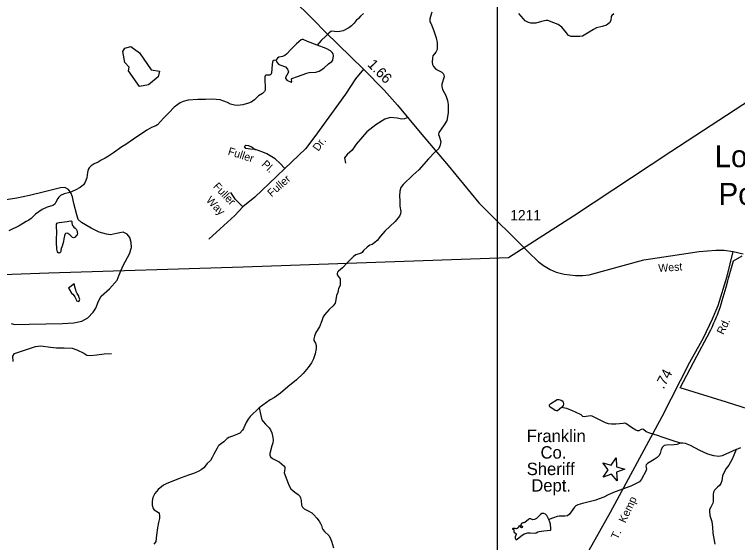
# Model space of a CAD drawing. Extents: x 2126262 to 2293712, y 749403 to 919119.
# Drawn here: x 2194027 to 2202768, y 852903 to 859287 of the extents above; entities that cross this region are included whole.
import ezdxf

# ---------------------------------------------------------------- set-up
doc = ezdxf.new("R2010")
doc.units = 0
for name, color, linetype in [('Exist Boundary Political City Limit New', 7, 'Continuous'), ('Exist Civil Demographics City Label', 7, 'Continuous'), ('Exist Civil Patrol Station CELL', 7, 'Continuous'), ('Exist Civil Patrol Station Label', 7, 'Continuous'), ('Exist Hydrographic Creek Single Shore', 7, 'Continuous'), ('Exist Hydrographic Misc Water Feature', 7, 'Continuous'), ('Exist Hydrographic Pond Over 1500 Sq Ft', 7, 'Continuous'), ('Exist Hydrographic Pond Under 1500 Sq Ft', 7, 'Continuous'), ('Exist Road Non-System Type 51', 7, 'Continuous'), ('Exist Road Non-System Type 51 Label', 7, 'Continuous'), ('Exist Road Secondary Mileage Hundredths English Label', 7, 'Continuous'), ('Exist Road Secondary Type 51 Attributed', 7, 'Continuous'), ('Exist Road Secondary Type 51 Label', 7, 'Continuous'), ('Exist Road Secondary Type 51 Number Label', 7, 'Continuous'), ('Exist Utilities Electrical Transmission Line', 7, 'Continuous'), ('Map Preparation Boundary City Limit Buffer Line', 7, 'Continuous'), ('Map Preparation Inset Cut Line', 7, 'Continuous')]:
    doc.layers.add(name, color=color, linetype=linetype)

msp = doc.modelspace()

# ---------------------------------------------------------------- linework, layer by layer
at = {"layer": 'Exist Boundary Political City Limit New'}
msp.add_lwpolyline([(2202901, 854514.4), (2202633.8, 854598.2), (2202075.8, 854772.9), (2202274.5, 855154.3), (2202401.2, 855391.6), (2202445, 855474), (2202461.5, 855506.3), (2202481.8, 855558.3), (2202496, 855591.4), (2202513.8, 855630), (2202527, 855656.4), (2202539.2, 855691.7), (2202556, 855746.2), (2202568, 855783.8), (2202583.2, 855830.3), (2202629.5, 855989.3), (2202651.8, 856068.7), (2202660.2, 856098), (2202719.2, 856310.1), (2202822, 856370.2)], dxfattribs=at)
at = {"layer": 'Exist Civil Patrol Station CELL'}
msp.add_lwpolyline([(2201311.1, 853647.3), (2201245.8, 853730.9), (2201145.1, 853693.1), (2201204.8, 853783.5), (2201140, 853866.6), (2201239.9, 853836.8), (2201298.5, 853925.6), (2201303.3, 853819.3), (2201405.9, 853791), (2201306.3, 853753.6)], close=True, dxfattribs=at)
at = {"layer": 'Exist Hydrographic Creek Single Shore'}
for points in [[(2199072.7, 859313.1), (2199056.4, 859262), (2199046.7, 859232.7), (2199046.7, 859216.4), (2199049.9, 859198), (2199060.8, 859182.7), (2199069.5, 859161.8), (2199096.6, 859087.9), (2199122.7, 859005.4), (2199134.6, 858948.9), (2199136.8, 858906.5), (2199135.7, 858870.7), (2199131.4, 858853.8), (2199119.4, 858829.9), (2199085.8, 858785.4), (2199080.3, 858761.5), (2199074.9, 858711.5), (2199080.3, 858682.4), (2199092.3, 858656.3), (2199121.6, 858627), (2199193.2, 858587.9), (2199210.6, 858573.8), (2199218.2, 858557.5), (2199219.3, 858533.6), (2199191.1, 858445.6), (2199191.1, 858415.2), (2199203, 858379.3), (2199241, 858308.7), (2199259.5, 858248.6), (2199268.1, 858199.8), (2199269.2, 858098.7), (2199251.9, 858005.3), (2199231.2, 857964), (2199176.9, 857890.2), (2199157.4, 857858.7), (2199153.1, 857836.6), (2199159.6, 857817.1), (2199179.1, 857750.8), (2199174.8, 857705.2), (2199156.3, 857667.2), (2199112.9, 857625.9), (2199032.6, 857540.1), (2198915.3, 857410.3), (2198843.7, 857342.9), (2198724.2, 857232.1), (2198699.3, 857194.1), (2198686.2, 857151.7), (2198680.8, 857089.8), (2198686.7, 857039.4), (2198685.6, 857012.2), (2198683.4, 856968.8), (2198695.4, 856905.8), (2198694.3, 856876.5), (2198681.2, 856847.1), (2198628, 856783), (2198503.2, 856666.8), (2198451.1, 856606), (2198411.5, 856555.7), (2198383.2, 856529.6), (2198350.7, 856506.8), (2198321.3, 856498.1), (2198290.9, 856475.3), (2198247.5, 856431.8), (2198230.1, 856407.9), (2198219.3, 856401.4), (2198154.2, 856379.7), (2198127, 856361.2), (2198054.3, 856288.4), (2197991.3, 856225.4), (2197943.5, 856185.3), (2197930.8, 856171.6), (2197926.5, 856155.3), (2197928.7, 856141.1), (2197963.4, 856090.1), (2197964.5, 856071.6), (2197964.5, 856013), (2197944.9, 855969.5), (2197941.7, 855952.1), (2197934.1, 855927.2), (2197920, 855891.3), (2197910.2, 855835.9), (2197901.5, 855797.9), (2197880.9, 855766.4), (2197831, 855719.7), (2197775.6, 855654.1), (2197758.2, 855630.2), (2197743, 855584.5), (2197714.8, 855509.6), (2197670.3, 855440.1), (2197655.1, 855398.8), (2197645.3, 855365.1), (2197647.5, 855345.6), (2197665, 855311.4), (2197672.6, 855284.3), (2197672.6, 855249.5), (2197660.6, 855182.2)], [(2198244.8, 859296.8), (2198207.9, 859266.4), (2198184, 859239.3), (2198156.9, 859213.2), (2198131.4, 859180.1), (2198102.1, 859148.6), (2198069.5, 859124.7), (2198001.1, 859091), (2197959.8, 859081.2), (2197929.4, 859078), (2197862.1, 859086.6), (2197850.2, 859081.2), (2197825.2, 859059.5), (2197790.5, 859023.6), (2197736.2, 858970.4), (2197684.1, 858917.2)], [(2201271.5, 859292.7), (2201248.7, 859276.4), (2201238.9, 859262.2), (2201235.7, 859214.4), (2201218.3, 859186.2), (2201183.6, 859158), (2201132.5, 859142.8), (2201063.1, 859125.4), (2201026.1, 859106.9), (2200953.4, 859062.4), (2200895.3, 859026.5), (2200861.7, 859020), (2200755.3, 859018.9), (2200724.9, 859032), (2200699.9, 859064.5), (2200642.4, 859135.1), (2200597.9, 859165.6), (2200546.8, 859186.2), (2200474.1, 859212.3), (2200453, 859213), (2200396.6, 859201.1), (2200329.3, 859183.7), (2200268.5, 859181.5), (2200242.4, 859188), (2200201.2, 859209.8), (2200179.4, 859233.7), (2200125.2, 859298.8)], [(2197189.5, 858734.7), (2197163.7, 858732.5), (2197150.7, 858723.8), (2197145.3, 858708.6), (2197142, 858682.5), (2197135.5, 858577.2), (2197124.6, 858560.9), (2197113.8, 858554.4), (2197067.1, 858553.3), (2197056.3, 858544.6), (2197053, 858531.6), (2197055.2, 858482.7), (2197056.3, 858419.2), (2197056.3, 858372.5), (2197047.6, 858356.2), (2197026.9, 858333.4), (2196974.8, 858304.1), (2196927.1, 858253), (2196889.1, 858224.8), (2196854.3, 858216.1), (2196786.5, 858193.3), (2196723.5, 858184.6), (2196685.5, 858190), (2196638.8, 858200.9), (2196600.8, 858222.6), (2196511.8, 858254.1), (2196465.1, 858259.5), (2196404.3, 858262.8), (2196337.7, 858259.5), (2196243.2, 858259.5), (2196124.9, 858251.9), (2196066.2, 858236.7), (2196028.2, 858219.4), (2196000, 858198.7), (2195958.8, 858165), (2195891.5, 858098.8), (2195827.4, 858034.1), (2195754.7, 857953.8), (2195734, 857940.7), (2195684.1, 857921.2), (2195624.9, 857887.5), (2195465.3, 857777.8), (2195370.9, 857715.2), (2195323.1, 857687), (2195222.1, 857615.3), (2195165.3, 857572.9), (2195122.9, 857547.9), (2195074.1, 857524), (2195039.3, 857502.3), (2194989.4, 857480.1), (2194953.6, 857457.3), (2194930.8, 857433.4), (2194918.8, 857412.8), (2194911.2, 857376.9), (2194900.4, 857313.9), (2194883, 857258.5), (2194860.2, 857228.1), (2194818.9, 857194.4), (2194760.3, 857161.9), (2194694.5, 857134.7), (2194627.2, 857118.4), (2194583.8, 857099.9), (2194561, 857079.3), (2194551.2, 857063), (2194526.2, 857015.9), (2194513.2, 856995.2), (2194489.3, 856976.8), (2194423.1, 856956.1), (2194361.2, 856931.1), (2194279.8, 856872.5), (2194227.7, 856819.2), (2194198.4, 856799.7), (2194169.1, 856782.3), (2194081.9, 856730.7), (2193957, 856669.9)], [(2197660.6, 855182.2), (2197642.2, 855124.6), (2197617.2, 855076.8), (2197578.1, 855018.1), (2197516.2, 854947.5), (2197437.4, 854871), (2197333.2, 854784.1), (2197242, 854708), (2197170.3, 854657), (2197117.7, 854626.1), (2196985.2, 854531.6)], [(2196985.2, 854531.6), (2196875.4, 854425.7), (2196851.5, 854394.2), (2196826.5, 854355.1), (2196810.2, 854317), (2196796.1, 854280.1), (2196783.1, 854260.6), (2196750.5, 854225.8), (2196694.1, 854200.4), (2196619.1, 854173.2), (2196598.5, 854159.1), (2196559.4, 854121.1), (2196530.7, 854099.4), (2196495.9, 854077.6), (2196488.3, 854067.8), (2196477.5, 854045), (2196438.4, 853970.1), (2196417.8, 853931.5), (2196395, 853894.6), (2196357, 853856.6), (2196314.6, 853804.4), (2196285.3, 853781.6), (2196253.8, 853764.2), (2196201.7, 853740.3), (2196129, 853716.4), (2196043.8, 853685.5), (2195866.8, 853618.1), (2195826.6, 853596.4), (2195762.6, 853543.2), (2195722.4, 853497.5), (2195698.5, 853447.6), (2195690.9, 853402), (2195692, 853354.2), (2195702.9, 853312.9), (2195717, 853296.6), (2195768, 853267.3), (2195775.6, 853255.3), (2195779.9, 853228.2), (2195779.9, 853194.5), (2195769.1, 853146.4), (2195755, 853081.2), (2195745.2, 852993.2), (2195735.4, 852916.1), (2195728.9, 852904.1), (2195711.5, 852882.4)], [(2202078.5, 854103.5), (2202034, 854089.4), (2202001.4, 854085.1), (2201910.3, 854081.8), (2201882, 854074.2), (2201862.5, 854056.8), (2201844, 854028.6), (2201834.3, 853978.6), (2201818, 853951.5), (2201796.3, 853930.8), (2201759.3, 853904.7), (2201681.2, 853858), (2201663.8, 853840.7), (2201659.5, 853824.4), (2201661.6, 853810.2), (2201665.3, 853789.1), (2201659.9, 853764.1), (2201606.7, 853667.4), (2201581.7, 853638.1), (2201542.6, 853617.4), (2201479.7, 853585.9), (2201286.4, 853514.2), (2201203.9, 853478.4), (2201150.7, 853452.3), (2201084.1, 853425.7), (2201053.7, 853413.7), (2200891.9, 853374.6), (2200835.4, 853360.5), (2200812.6, 853346.4), (2200796.4, 853330.1), (2200735.6, 853244.3), (2200710.6, 853225.8), (2200679.1, 853220.4), (2200612.9, 853221.5), (2200586.8, 853216), (2200543.4, 853203), (2200488, 853182.4)], [(2202751.3, 854027.4), (2202580.5, 853952.5), (2202540.4, 853944.9), (2202482.8, 853950.4), (2202406.8, 853969.9), (2202313.5, 854015.5), (2202200.6, 854075.3), (2202140.4, 854099.2), (2202107.8, 854104.6), (2202078.5, 854103.5)], [(2202751.3, 854027.4), (2202807.8, 854050.2)]]:
    msp.add_lwpolyline(points, dxfattribs=at)
at = {"layer": 'Exist Hydrographic Misc Water Feature'}
for points in [[(2194538.8, 856658.7), (2194534.2, 856718.7), (2194534, 856742.6), (2194536.1, 856752.7), (2194542, 856764.7), (2194552.1, 856768.8), (2194568.1, 856770.9), (2194629.8, 856779.3), (2194663.8, 856783.5), (2194683.7, 856787.7), (2194709.8, 856791.8), (2194717.8, 856791.9), (2194719.8, 856783.9), (2194719.8, 856767.9), (2194724.1, 856747.9), (2194728, 856736), (2194736.2, 856726.1), (2194742.4, 856716.1), (2194760.2, 856702.2), (2194772.3, 856690.3), (2194778.5, 856682.4), (2194784.6, 856666.4), (2194786.5, 856656.4), (2194786.9, 856644.4), (2194784.8, 856628.4), (2194777, 856614.4), (2194769, 856606.3), (2194759, 856596.3), (2194751, 856592.2), (2194740.9, 856588.1), (2194729, 856592.1), (2194713, 856606), (2194696.8, 856621.8), (2194684.8, 856631.7), (2194672.9, 856639.6), (2194662.8, 856641.6), (2194644.8, 856639.4), (2194638.8, 856635.4), (2194634.7, 856623.4), (2194633.1, 856611.4), (2194627.1, 856593.3), (2194625.3, 856575.3), (2194617.5, 856541.3), (2194611.5, 856515.3), (2194601.7, 856485.2), (2194592.1, 856459.1), (2194590, 856451.1), (2194588.4, 856437.1), (2194588.4, 856421.1), (2194584.3, 856413.1), (2194578.5, 856405), (2194570.5, 856405), (2194566.4, 856403), (2194560.5, 856404.9), (2194556.6, 856404.9), (2194548.2, 856416.9), (2194540, 856450.7), (2194540, 856468.8), (2194535.9, 856512.8), (2194535.5, 856546.7), (2194533.2, 856586.7), (2194538.8, 856636.7), (2194538.8, 856658.7)], [(2194765.3, 855966.5), (2194753, 856008.4), (2194751, 856022.4), (2194747.1, 856032.3), (2194681.3, 855979.9), (2194689.3, 855967.9), (2194715.7, 855918.1), (2194731.7, 855904.3), (2194748.1, 855886.4), (2194756.1, 855872.4), (2194772.3, 855840.5), (2194778.3, 855826.6), (2194792.2, 855820.7), (2194802.2, 855818.8), (2194808.2, 855820.8), (2194814.3, 855834.9), (2194816.2, 855846.8), (2194810, 855862.8), (2194799.8, 855888.7), (2194783.8, 855914.6), (2194771.5, 855938.5), (2194767.6, 855956.5), (2194765.3, 855966.5)], [(2196985.2, 854531.6), (2196998.3, 854474), (2197013.5, 854401.2), (2197018.9, 854386), (2197031.9, 854364.3), (2197061.2, 854335), (2197105.7, 854291.5), (2197122, 854266.5), (2197139.4, 854227.4), (2197148.1, 854174.2), (2197152.4, 854140.1), (2197151.3, 854109.7), (2197139.4, 854073.8), (2197112.3, 853980.4), (2197113.3, 853958.7), (2197122, 853940.2), (2197145.9, 853918.5), (2197228.4, 853877.2), (2197284.9, 853829.4), (2197293.6, 853813.1), (2197295.7, 853793.6), (2197291, 853769), (2197288.8, 853747.3), (2197294.2, 853725.6), (2197310.5, 853681), (2197346.3, 853586.5), (2197369.1, 853551.8), (2197416.9, 853510.5), (2197458.1, 853484.4), (2197474.4, 853464.9), (2197484.2, 853443.1), (2197490.7, 853411.2), (2197496.1, 853354.7), (2197509.2, 853329.7), (2197528.7, 853309.1), (2197577.6, 853287.4), (2197623.2, 853261.3), (2197644.9, 853239.6), (2197682.9, 853199.4), (2197711.1, 853161.4), (2197726.3, 853134.2), (2197737.2, 853107.1), (2197745.4, 853077.2), (2197754.1, 853060.9), (2197774.7, 853035.9), (2197825.7, 852985.9), (2197844.2, 852957.7), (2197859.4, 852920.8), (2197883.3, 852838.2)], [(2202078.5, 854103.5), (2201989.1, 854133.2), (2201868.6, 854173.4), (2201800.2, 854196.2), (2201706.8, 854225.5), (2201664.5, 854242.9), (2201629.2, 854270.1), (2201616.1, 854273.3), (2201603.1, 854271.1), (2201572.7, 854253.8), (2201559.7, 854253.8), (2201540.2, 854260.3), (2201484.8, 854291.8), (2201417.5, 854341.8), (2201406.6, 854345), (2201387.1, 854342.8), (2201298.1, 854335.2), (2201242.7, 854334.2), (2201205.8, 854339.6), (2201171, 854351.5), (2201113.2, 854377.1), (2201033.9, 854419.4), (2201010, 854429.2), (2200990.5, 854434.6), (2200915.6, 854421.6), (2200899.3, 854424.9), (2200876.5, 854445.5), (2200810.3, 854478.1), (2200774.4, 854495.5), (2200705, 854522.6), (2200681.1, 854529.1), (2200640.9, 854534.6)], [(2202751.3, 854027.4), (2202722.3, 853957.2), (2202701.7, 853910.5), (2202661.5, 853837.7), (2202632.2, 853799.7), (2202596.4, 853738.9), (2202586.6, 853710.6), (2202576.8, 853649.8), (2202564.9, 853617.2), (2202548.6, 853591.1), (2202524.7, 853571), (2202487.8, 853535.2), (2202475.9, 853512.4), (2202471.5, 853482), (2202471.5, 853447.2), (2202473.7, 853395.4), (2202470.5, 853380.2), (2202443.3, 853331.3), (2202428.1, 853302), (2202427, 853281.3), (2202434.6, 853229.2), (2202456.3, 853155.3), (2202465, 853089.1), (2202470.5, 853015.8), (2202478.1, 852971.3), (2202492.2, 852884.4)]]:
    msp.add_lwpolyline(points, dxfattribs=at)
msp.add_lwpolyline([(2200640.9, 854534.6), (2200592, 854496.6), (2200577.9, 854494.4), (2200561.6, 854499.8), (2200499.8, 854544.3), (2200493.2, 854556.3), (2200495.4, 854568.2), (2200511.7, 854584.5), (2200586.6, 854630.2), (2200608.3, 854631.3), (2200635.5, 854624.7), (2200653.9, 854611.7), (2200660.4, 854600.8), (2200664.8, 854575.8), (2200661.5, 854558.5), (2200652.8, 854546.5)], close=True, dxfattribs=at)
at = {"layer": 'Exist Hydrographic Pond Over 1500 Sq Ft'}
for points in [[(2197684.1, 858917.2), (2197570.5, 858959.6), (2197518.4, 858984.5), (2197504.3, 858984.5), (2197491.3, 858979.1), (2197437, 858930.2), (2197370.8, 858867.2), (2197315.4, 858805.3), (2197293.7, 858790.1), (2197266.5, 858780.3), (2197220.9, 858770.5), (2197205.7, 858757.5), (2197192.7, 858744.5), (2197189.5, 858734.7)], [(2197189.5, 858734.7), (2197197.1, 858711.9), (2197216.6, 858688), (2197235.1, 858678.2), (2197302.4, 858654.3), (2197326.3, 858627.1), (2197338.2, 858594.6), (2197337.1, 858580.4), (2197302.4, 858526.1), (2197302.4, 858515.3), (2197320.8, 858492.4), (2197369.7, 858467.5), (2197377.3, 858469.6), (2197380.5, 858478.3), (2197375.1, 858499), (2197380.5, 858510.9), (2197447.8, 858537), (2197561.8, 858578.3), (2197591.2, 858583.7), (2197671.5, 858591.3), (2197708.4, 858601.1), (2197767, 858638), (2197821.3, 858690.2), (2197863.7, 858717.3), (2197873.4, 858733.6), (2197882.1, 858785.7), (2197881, 858810.7), (2197869.1, 858828.1), (2197846.3, 858846.6), (2197793.1, 858874.8), (2197684.1, 858917.2)]]:
    msp.add_lwpolyline(points, dxfattribs=at)
at = {"layer": 'Exist Hydrographic Pond Under 1500 Sq Ft'}
msp.add_lwpolyline([(2195539.5, 858416.9), (2195404.3, 858606.7), (2195412.3, 858649.2), (2195362.3, 858706), (2195336.5, 858837.7), (2195361.5, 858879.9), (2195435.3, 858898), (2195536.4, 858823.8), (2195679.3, 858617.4), (2195779.4, 858602.2), (2195763.4, 858533.7), (2195647.3, 858434.4), (2195539.5, 858416.9)], dxfattribs=at)
msp.add_lwpolyline([(2200488, 853182.4), (2200462.6, 853229.4), (2200446.3, 853245.7), (2200426.8, 853252.2), (2200401.8, 853252.2), (2200385.6, 853242.4), (2200335.6, 853191.4), (2200313.9, 853179.4), (2200294.4, 853177.3), (2200268.3, 853190.3), (2200253.1, 853190.3), (2200242.2, 853182.7), (2200197.7, 853144.7), (2200185.8, 853140.3), (2200170.6, 853142.5), (2200160.8, 853137.1), (2200148.9, 853121.9), (2200150, 853113.2), (2200167.3, 853095.8), (2200163, 853086), (2200155.4, 853081.7), (2200145.6, 853087.1), (2200143.4, 853099), (2200135.8, 853104.5), (2200125, 853099), (2200115.2, 853079.5), (2200096.8, 853069.7), (2200079.4, 853073), (2200051.2, 853073), (2200045.7, 853067.5), (2200047.9, 853064.3), (2200062, 853059.9), (2200063.1, 853052.3), (2200062, 853033.9), (2200066.4, 853026.3), (2200092.4, 853007.8), (2200093.5, 852998), (2200079.4, 852973), (2200078.3, 852960), (2200088.1, 852938.3), (2200095.7, 852936.1), (2200105.4, 852942.6), (2200146.7, 852980.6), (2200189, 853010), (2200231.4, 853018.7), (2200261.8, 853018.7), (2200322.6, 853015.4), (2200334.5, 853019.7), (2200353, 853030.6), (2200368.2, 853037.1), (2200424.6, 853045.8), (2200505, 853052.3), (2200511.5, 853057.8), (2200512.6, 853071.9), (2200507.1, 853124), (2200497.4, 853147.9)], close=True, dxfattribs=at)
at = {"layer": 'Exist Road Non-System Type 51'}
for points in [[(2198245.8, 858626.7), (2198148.6, 858510.7), (2198028.7, 858325), (2197658.3, 857811.9), (2197546.7, 857661.2), (2197295, 857424.5)], [(2198780.8, 858042.4), (2198740.7, 858024.1), (2198708.7, 858021.3), (2198652.9, 858035.3), (2198567.8, 858042.3), (2198502.2, 858022.7), (2198393.4, 857951.5), (2198287.4, 857866.4), (2198157, 857719.1), (2198111, 857647.9), (2198049.6, 857593.5), (2198017.5, 857554.4), (2198027.3, 857488.7)], [(2197295, 857424.5), (2197239.2, 857484.6), (2197176.4, 857543.2), (2197078.7, 857603.2), (2197027.1, 857622.8), (2196939.3, 857654.9), (2196880.7, 857659.1), (2196822.1, 857664.7), (2196808.1, 857689.8), (2196823.5, 857705.1), (2196857, 857702.3), (2196900.2, 857682.8), (2196939.3, 857652.1)], [(2197295, 857424.5), (2197195.9, 857329.6), (2196930.9, 857078.3), (2196789.3, 856963.1)], [(2193985.9, 855551.6), (2194032, 855540.5), (2194206.3, 855544.7), (2194608.7, 855550.9), (2194744, 855559.3), (2194841.7, 855577.5), (2194914.2, 855619.4), (2194979.1, 855687.1), (2195011.2, 855737.3), (2195043.2, 855821.1), (2195073.9, 855879.7), (2195174.4, 855971.9), (2195267.1, 856074.5), (2195293.6, 856137.3), (2195341, 856250.4), (2195416.4, 856394.2), (2195440.8, 856470.3), (2195436.6, 856531.7), (2195422.6, 856591.7), (2195390.6, 856632.2), (2195339, 856654.5), (2195259.4, 856640.6), (2195188.3, 856623.8), (2195139.5, 856630.8), (2195051.6, 856655.9), (2194954, 856704.8), (2194837.5, 856771.1), (2194798.4, 856810.2), (2194780.3, 856866), (2194745.4, 857000.1), (2194727.3, 857083.3), (2194709.2, 857130.8), (2194679.9, 857172.7), (2194635.2, 857196.4), (2194585, 857190.8), (2194388.3, 857142), (2194209.8, 857098.7), (2194054.3, 857067.3), (2193927.3, 857047.7)], [(2196789.3, 856963.1), (2196698.6, 857051.1), (2196641.4, 857133.4)], [(2196789.3, 856963.1), (2196688.9, 856858.4), (2196514.5, 856696.5), (2196377.1, 856571.5)], [(2194009.8, 855092.9), (2194007.7, 855156.1), (2194027.2, 855188.2), (2194123.5, 855220.4), (2194279.2, 855274.5), (2194346.2, 855281.4), (2194462, 855264.7), (2194535.9, 855254.9), (2194628, 855257.7), (2194722.8, 855250.7), (2194781.4, 855231.2), (2194863.7, 855192.1), (2194902.7, 855169.8), (2194946, 855165.6), (2195022.7, 855172.6), (2195109.9, 855185.8), (2195200.6, 855190)]]:
    msp.add_lwpolyline(points, dxfattribs=at)
at = {"layer": 'Exist Road Secondary Type 51 Attributed'}
for points in [[(2196605.5, 860244.7), (2197638.4, 859226.3), (2197786.2, 859072.7), (2198245.8, 858626.7), (2198494.8, 858373.3), (2198655.2, 858191.8), (2198932.1, 857858.9), (2199269.7, 857462.4), (2199639.3, 857011.7), (2200239.1, 856413.9), (2200359.3, 856301.9), (2200421.7, 856250.5), (2200504.3, 856202.1), (2200573.8, 856169.9), (2200673, 856146.7), (2200809.9, 856131.6), (2200898.6, 856131.6), (2200974.1, 856140.7), (2201634.3, 856320), (2201959, 856369.4), (2202302.5, 856419.8), (2202505.4, 856438.4), (2202605.8, 856437), (2202716, 856421.6)], [(2200658.7, 851069.4), (2200661.5, 851096.4), (2200652.1, 851205.9), (2200648.6, 851604.5), (2200657, 851731.6), (2200741.4, 852198.5), (2200804.9, 852429.6), (2200874.6, 852599.9), (2200975, 852812.1), (2201231.3, 853269), (2201858, 854425.5), (2202192.3, 855082.3), (2202356.9, 855378.3), (2202465.7, 855607.2), (2202532.6, 855769.2), (2202641.4, 856122.4), (2202716, 856421.6)], [(2202716, 856421.6), (2202833.9, 856393.4)]]:
    msp.add_lwpolyline(points, dxfattribs=at)
at = {"layer": 'Exist Utilities Electrical Transmission Line'}
msp.add_lwpolyline([(2205270.3, 856844.3), (2205153.7, 858215.2), (2205026.8, 859622), (2203410.6, 858574), (2201959.5, 857625), (2200783.2, 856849.6), (2199999.1, 856344.7), (2196791.8, 856232.3), (2194443.8, 856159.1), (2192097.8, 856076.3)], dxfattribs=at)
at = {"layer": 'Map Preparation Boundary City Limit Buffer Line'}
msp.add_lwpolyline([(2202901, 854514.4), (2202633.8, 854598.2), (2202075.8, 854772.9), (2202274.5, 855154.3), (2202401.2, 855391.6), (2202445, 855474), (2202461.5, 855506.3), (2202481.8, 855558.3), (2202496, 855591.4), (2202513.8, 855630), (2202527, 855656.4), (2202539.2, 855691.7), (2202556, 855746.2), (2202568, 855783.8), (2202583.2, 855830.3), (2202629.5, 855989.3), (2202651.8, 856068.7), (2202660.2, 856098), (2202719.2, 856310.1), (2202822, 856370.2)], dxfattribs=at)
at = {"layer": 'Map Preparation Inset Cut Line'}
msp.add_lwpolyline([(2221398.3, 867008), (2199861.2, 867008), (2199861.2, 844871.7), (2221398.3, 844871.7)], close=True, dxfattribs=at)

# ---------------------------------------------------------------- texts
at = {"layer": 'Exist Civil Demographics City Label'}
for s, p in [('Louisburg', (2202491.8, 857440.8)), ('Pop.  3,608', (2202539.4, 856985.3))]:
    msp.add_text(s, height=265, dxfattribs=at).set_placement(p)
at = {"layer": 'Exist Civil Patrol Station Label'}
for s, p in [('Franklin ', (2200219.3, 854116.5)), ('   Co.', (2200219.3, 853917.3)), ('Sheriff', (2200219.3, 853718.1)), (' Dept.', (2200219.3, 853518.8))]:
    msp.add_text(s, height=150, dxfattribs=at).set_placement(p)
at = {"layer": 'Exist Road Non-System Type 51 Label'}
for s, rotation, p in [('Dr.', 53.99273, (2197700, 857626.4)), ('Fuller', 342.22987, (2196599.4, 857594)), ('Pl.', 316.61998, (2197006.3, 857466.7)), ('Fuller', 41.48896, (2197135, 857074.9)), ('Fuller', 313.66921, (2196422.4, 857201.6)), ('Way', 313.66921, (2196336.9, 857035.2))]:
    msp.add_text(s, height=95, rotation=rotation, dxfattribs=at).set_placement(p)
at = {"layer": 'Exist Road Secondary Mileage Hundredths English Label'}
for s, rotation, p in [('1.66', 314.49807, (2198285.8, 858673.3)), ('.74', 61.54604, (2201873.9, 854750.3))]:
    msp.add_text(s, height=125, rotation=rotation, dxfattribs=at).set_placement(p)
at = {"layer": 'Exist Road Secondary Type 51 Label'}
for s, rotation, p in [('West', 3.84693, (2201813.5, 856173.3)), ('Rd.', 64.38372, (2202596.5, 855409.3)), ('T.   Kemp', 64.80125, (2201318.5, 852933.5))]:
    msp.add_text(s, height=95, rotation=rotation, dxfattribs=at).set_placement(p)
at = {"layer": 'Exist Road Secondary Type 51 Number Label'}
msp.add_text('1211', height=125, dxfattribs=at).set_placement((2200019.7, 856797.5))

doc.saveas('drawing.dxf')
